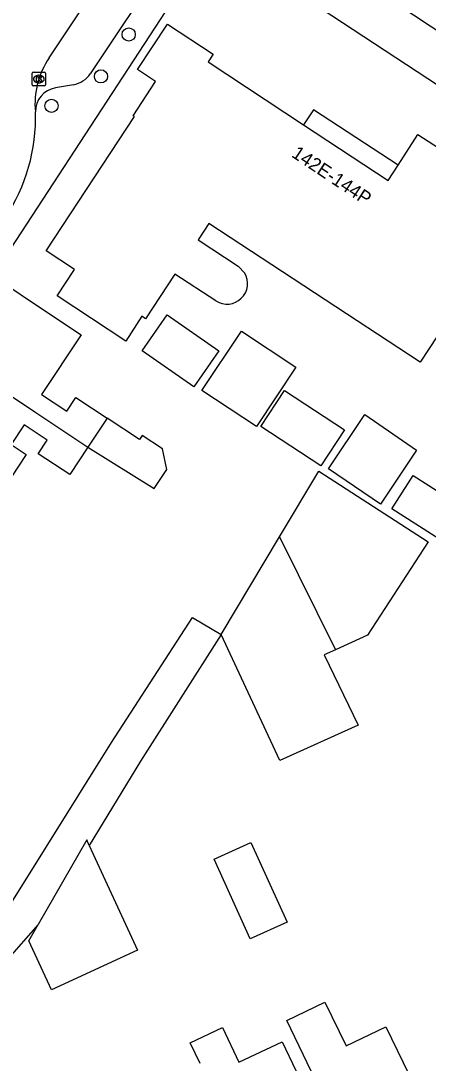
# Model space of a CAD drawing. Extents: x 159280 to 160375, y 384531 to 385872.
# Drawn here: x 160139.1 to 160169.4, y 384691.2 to 384768.8 of the extents above; entities that cross this region are included whole.
import ezdxf

# ---------------------------------------------------------------- set-up
doc = ezdxf.new("R2010")
doc.units = 0
for name, color, linetype in [('IMGEO_Boom', 7, 'Continuous'), ('IMGEO_Kolk', 7, 'Continuous'), ('IMGEO_Pand', 7, 'Continuous'), ('IMGEO_Pand_nummerreeks', 7, 'Continuous'), ('IMGEO_Pand_overbouw', 7, 'Continuous'), ('IMGEO_Rijbaan_lokaal_open', 7, 'Continuous'), ('IMGEO_Voetpad_open', 7, 'Continuous')]:
    doc.layers.add(name, color=color, linetype=linetype)

msp = doc.modelspace()

# ---------------------------------------------------------------- linework, layer by layer
at = {"layer": 'IMGEO_Boom'}
for centre in [(160147.153, 384767.742), (160145.089, 384764.626), (160141.411, 384762.435)]:
    msp.add_circle(centre, 0.489, dxfattribs=at)
at = {"layer": 'IMGEO_Kolk'}
for p, q in [((160140.04, 384764.928), (160140.892, 384764.928)), ((160139.965, 384764.002), (160139.965, 384764.854)), ((160140.476, 384764.148), (160140.451, 384764.148)), ((160140.453, 384764.708), (160140.478, 384764.708)), ((160140.966, 384764.854), (160140.966, 384764.002)), ((160140.892, 384763.928), (160140.04, 384763.928))]:
    msp.add_line(p, q, dxfattribs=at)
for points in [[(160140.04, 384764.928), (160140.892, 384764.928)], [(160139.965, 384764.002), (160139.965, 384764.854)], [(160140.286, 384764.628), (160140.409, 384764.628), (160140.409, 384764.477), (160140.539, 384764.628), (160140.703, 384764.628), (160140.557, 384764.477), (160140.71, 384764.228), (160140.558, 384764.228), (160140.473, 384764.392), (160140.409, 384764.325), (160140.409, 384764.228), (160140.286, 384764.228), (160140.286, 384764.628)], [(160140.966, 384764.854), (160140.966, 384764.002)], [(160140.892, 384763.928), (160140.04, 384763.928)]]:
    msp.add_lwpolyline(points, dxfattribs=at)
for centre, start, end in [((160140.042, 384764.852), 91.55205, 178.44795), ((160140.042, 384764.852), 91.55205, 178.44795), ((160140.89, 384764.852), 1.55205, 88.44795), ((160140.89, 384764.852), 1.55205, 88.44795), ((160140.042, 384764.004), 181.55205, 268.44795), ((160140.042, 384764.004), 181.55205, 268.44795), ((160140.89, 384764.004), 271.55205, 358.44795), ((160140.89, 384764.004), 271.55205, 358.44795)]:
    msp.add_arc(centre, 0.0765, start, end, dxfattribs=at)
for centre, major_axis, ratio, start_param, end_param in [((160140.452, 384764.428), (-0.387, 0.002), 0.722429, 4.712389, 7.853982), ((160140.477, 384764.428), (-0.39, 0.002), 0.717154, 1.570796, 4.712389)]:
    msp.add_ellipse(centre, major_axis=major_axis, ratio=ratio, start_param=start_param, end_param=end_param, dxfattribs=at)
at = {"layer": 'IMGEO_Pand'}
for points in [[(160153.638, 384747.925), (160150.592, 384749.922), (160148.41, 384746.605), (160148.14, 384746.782), (160146.932, 384744.946), (160141.841, 384748.296), (160143.131, 384750.257), (160141.014, 384751.65), (160147.583, 384761.633), (160147.48, 384761.701), (160149.151, 384764.24), (160147.802, 384765.127), (160150.03, 384768.512), (160153.428, 384766.276), (160153.051, 384765.704), (160160.151, 384761.033), (160166.451, 384756.889), (160167.18, 384758.014), (160168.659, 384760.297), (160174.665, 384756.406), (160173.852, 384755.078), (160174.408, 384754.717), (160183.968, 384748.493)], [(160170.99, 384741.486), (160173.121, 384744.744), (160170.729, 384746.276), (160168.828, 384743.369), (160153.107, 384753.675), (160152.316, 384752.472), (160155.284, 384750.519), (160155.784, 384750)], [(160137.016, 384749.786), (160141.186, 384747.027), (160143.62, 384745.417), (160140.673, 384740.963), (160142.538, 384739.728), (160143.215, 384740.751), (160145.544, 384739.21)], [(160148.142, 384744.222), (160150.009, 384746.895), (160153.863, 384744.204), (160151.996, 384741.531), (160148.142, 384744.222)], [(160152.597, 384741.276), (160155.532, 384745.687), (160159.583, 384742.991), (160156.647, 384738.58), (160152.597, 384741.276)], [(160133.656, 384744.017), (160140.171, 384739.671), (160144.111, 384737.044)], [(160156.976, 384738.583), (160158.734, 384741.269), (160163.198, 384738.348), (160161.44, 384735.662), (160156.976, 384738.583)], [(160164.713, 384739.47), (160168.562, 384736.833), (160165.868, 384732.809), (160162.019, 384735.447), (160164.713, 384739.47)], [(160144.111, 384737.044), (160142.769, 384735.016), (160140.43, 384736.564), (160141.093, 384737.566), (160139.374, 384738.703), (160138.418, 384737.259), (160139.538, 384736.518), (160137.914, 384734.064), (160136.794, 384734.805), (160136.562, 384734.455)], [(160145.544, 384739.21), (160144.111, 384737.044)], [(160144.111, 384737.044), (160149.052, 384733.978), (160149.989, 384735.395), (160149.663, 384736.929), (160148.154, 384737.928), (160147.949, 384737.619), (160145.544, 384739.21)], [(160158.373, 384730.395), (160161.283, 384735.263), (160169.417, 384730.009), (160164.901, 384723.072), (160162.536, 384721.991)], [(160166.715, 384732.466), (160168.307, 384734.953), (160172.148, 384732.494), (160170.556, 384730.007), (160166.715, 384732.466)], [(160154.024, 384723.118), (160158.373, 384730.395)], [(160158.373, 384730.395), (160162.536, 384721.991)], [(160162.536, 384721.991), (160161.675, 384721.597), (160164.209, 384716.389), (160158.402, 384713.762), (160154.024, 384723.118)], [(160144.221, 384707.436), (160144.031, 384707.847), (160140.41, 384701.548)], [(160153.495, 384706.416), (160156.237, 384707.66), (160158.927, 384701.733), (160156.184, 384700.489), (160153.495, 384706.416)], [(160144.221, 384707.436), (160147.816, 384699.638), (160141.411, 384696.684), (160139.721, 384700.348), (160140.41, 384701.548)], [(160161.747, 384695.79), (160163.323, 384692.519), (160166.284, 384693.946), (160168.425, 384689.503), (160170.595, 384684.998), (160169.802, 384684.616), (160170.049, 384684.103), (160166.603, 384682.443), (160166.333, 384683.004), (160165.336, 384682.524), (160165.596, 384681.985), (160165.031, 384681.713), (160162.861, 384686.218), (160158.908, 384694.422), (160161.747, 384695.79)], [(160152.461, 384691.218), (160151.724, 384692.765), (160154.116, 384693.904), (160155.353, 384691.307), (160158.563, 384692.835), (160161.609, 384686.441), (160163.759, 384681.926), (160163.529, 384681.817), (160163.182, 384680.839), (160161.37, 384679.976), (160160.395, 384680.322), (160158.157, 384679.256)]]:
    msp.add_lwpolyline(points, dxfattribs=at)
msp.add_arc((160154.457, 384749.226), 1.537, 237.81446, 30.25822, dxfattribs=at)
at = {"layer": 'IMGEO_Pand_overbouw'}
msp.add_lwpolyline([(160160.151, 384761.033), (160166.451, 384756.889), (160167.18, 384758.014), (160160.905, 384762.149)], close=True, dxfattribs=at)
at = {"layer": 'IMGEO_Rijbaan_lokaal_open'}
msp.add_lwpolyline([(160141.234, 384766.005), (160147.517, 384775.46)], dxfattribs=at)
for centre, radius, start, end in [((160146.218, 384762.601), 6.036, 145.66664, 185.77069), ((160126.936, 384761.524), 13.285, 326.0772, 2.02625)]:
    msp.add_arc(centre, radius, start, end, dxfattribs=at)
at = {"layer": 'IMGEO_Voetpad_open'}
for points in [[(160182.939, 384759.527), (160181.879, 384760.218), (160157.262, 384776.515), (160155.003, 384778.01), (160155.947, 384779.473)], [(160153.446, 384774.961), (160137.156, 384750), (160137.016, 384749.786)], [(160153.446, 384774.961), (160186.913, 384752.976)], [(160149.811, 384773.13), (160144.292, 384764.825)], [(160143.042, 384764.006), (160141.698, 384763.767)], [(160086.365, 384693.99), (160090.325, 384686.047), (160093.819, 384679.039), (160108.606, 384686.412), (160136.119, 384699.519), (160145.882, 384715.096), (160151.898, 384724.389), (160154.024, 384723.118)], [(160154.024, 384723.118), (160148.034, 384713.703), (160144.221, 384707.436)], [(160140.41, 384701.548), (160135.676, 384696.203), (160098.821, 384677.827), (160103.403, 384668.071)]]:
    msp.add_lwpolyline(points, dxfattribs=at)
for centre, radius, start, end in [((160142.707, 384765.881), 1.905, 280.13527, 326.33036), ((160142, 384762.005), 1.787, 99.73493, 180.36845)]:
    msp.add_arc(centre, radius, start, end, dxfattribs=at)

# ---------------------------------------------------------------- texts
at = {"layer": 'IMGEO_Pand_nummerreeks'}
msp.add_text('142E-144P', height=1, rotation=326.46478, dxfattribs=at).set_placement((160159.195, 384758.688))

doc.saveas('drawing.dxf')
